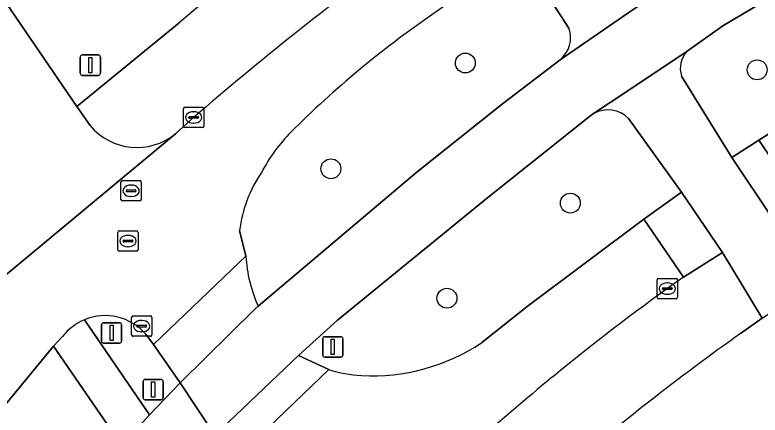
# Model space of a CAD drawing. Extents: x 155275 to 156265, y 382654 to 383635.
# Drawn here: x 155701.32 to 155737.96, y 383140.81 to 383160.47 of the extents above; entities that cross this region are included whole.
import ezdxf

# ---------------------------------------------------------------- set-up
doc = ezdxf.new("R2010")
doc.units = 0
for name, color, linetype in [('IMGEO_Berm_groen', 7, 'Continuous'), ('IMGEO_Boom', 7, 'Continuous'), ('IMGEO_Fietspad_gesloten', 7, 'Continuous'), ('IMGEO_Gemengd_bos', 7, 'Continuous'), ('IMGEO_Groenvoorziening', 7, 'Continuous'), ('IMGEO_Kolk', 7, 'Continuous'), ('IMGEO_Rijbaan_lokaal_gesloten', 7, 'Continuous'), ('IMGEO_Rioolput', 7, 'Continuous'), ('IMGEO_Verkeersbordpaal', 7, 'Continuous'), ('IMGEO_Verkeerseiland_groen', 7, 'Continuous'), ('IMGEO_Voetpad_open', 7, 'Continuous')]:
    doc.layers.add(name, color=color, linetype=linetype)

msp = doc.modelspace()

# ---------------------------------------------------------------- linework, layer by layer
at = {"layer": 'IMGEO_Berm_groen'}
for points in [[(155748.833, 383167.37), (155746.38, 383166.026), (155736.122, 383159.946), (155734.364, 383158.688)], [(155728.554, 383159.826), (155726.162, 383163.532), (155724.848, 383162.608), (155721.816, 383160.475)], [(155734.091, 383157.461), (155736.563, 383153.46), (155737.891, 383154.311), (155745.473, 383159.113)], [(155725.286, 383156.112), (155728.121, 383158.274)], [(155713.276, 383146.158), (155721.101, 383152.757), (155725.286, 383156.112)], [(155729.772, 383155.623), (155729.564, 383155.479), (155724.569, 383151.507), (155717.169, 383145.467), (155715.259, 383143.736), (155716.749, 383143.04)], [(155732.236, 383150.437), (155734.088, 383151.764), (155731.482, 383155.391)], [(155724.252, 383144.361), (155726.505, 383146.144), (155732.236, 383150.437)], [(155712.359, 383149.873), (155712.669, 383148.615)], [(155644.459, 383064.506), (155661.118, 383084.828), (155693.747, 383124.076), (155702.643, 383134.878), (155706.581, 383139.306), (155703.21, 383144.19), (155580.772, 382995.445), (155576.965, 382990.82)]]:
    msp.add_lwpolyline(points, dxfattribs=at)
for centre, radius, start, end in [((155749.774, 383119.802), 49.355, 124.5035, 134.9576), ((155727.245, 383159.355), 1.392, 309.0335, 19.7889), ((155735.26, 383157.845), 1.23, 136.7404, 198.1723), ((155730.475, 383154.385), 1.424, 44.9737, 119.5738), ((155720.377, 383149.223), 7.765, 134.86, 152.9923), ((155718.658, 383149.112), 6.345, 145.0272, 173.1115), ((155719.628, 383149.031), 6.971, 183.4188, 204.3352), ((155718.884, 383152.405), 9.671, 266.8683, 303.7143), ((155718.682, 383149.133), 6.392, 252.3969, 267.075)]:
    msp.add_arc(centre, radius, start, end, dxfattribs=at)
at = {"layer": 'IMGEO_Boom'}
for centre in [(155723.461, 383158.109), (155737.811, 383157.775), (155716.853, 383152.912), (155728.626, 383151.224), (155722.557, 383146.551)]:
    msp.add_circle(centre, 0.489, dxfattribs=at)
at = {"layer": 'IMGEO_Fietspad_gesloten'}
for points in [[(155734.364, 383158.688), (155736.122, 383159.946), (155746.38, 383166.026), (155748.833, 383167.37), (155754.161, 383169.392), (155752.458, 383171.919), (155746.768, 383169.687), (155737.33, 383164.295), (155732.625, 383161.384), (155731.183, 383160.388), (155728.121, 383158.274), (155725.286, 383156.112), (155721.101, 383152.757), (155713.276, 383146.158), (155713.119, 383146.004), (155709.446, 383142.395), (155711.139, 383139.825), (155715.259, 383143.736), (155717.169, 383145.467), (155724.569, 383151.507), (155729.564, 383155.479), (155729.772, 383155.623), (155731.403, 383156.712)], [(155602.123, 383008.412), (155669.504, 383090.181), (155696.136, 383122.234), (155702.244, 383129.715), (155705.062, 383133.055), (155708.331, 383136.749), (155709.688, 383138.266), (155711.139, 383139.825), (155709.446, 383142.395), (155707.929, 383140.815), (155706.581, 383139.306), (155702.643, 383134.878), (155693.747, 383124.076), (155661.118, 383084.828), (155644.459, 383064.506), (155599.926, 383010.505), (155576.394, 382981.806), (155578.449, 382979.563)]]:
    msp.add_lwpolyline(points, close=True, dxfattribs=at)
for points in [[(155728.709, 383165.209), (155726.633, 383168.257), (155724.151, 383166.452), (155726.162, 383163.532), (155728.554, 383159.826)], [(155728.121, 383158.274), (155731.183, 383160.388), (155732.625, 383161.384)], [(155734.364, 383158.688), (155731.403, 383156.712), (155729.772, 383155.623)], [(155731.482, 383155.391), (155734.088, 383151.764), (155736.101, 383148.795), (155738.051, 383145.568), (155740.496, 383147.177), (155738.588, 383150.457), (155736.563, 383153.46), (155734.091, 383157.461)]]:
    msp.add_lwpolyline(points, dxfattribs=at)
for centre, radius, start, end in [((155727.245, 383159.355), 1.392, 309.0335, 19.7889), ((155735.26, 383157.845), 1.23, 136.7404, 198.1723), ((155730.475, 383154.385), 1.424, 44.9737, 119.5738)]:
    msp.add_arc(centre, radius, start, end, dxfattribs=at)
at = {"layer": 'IMGEO_Gemengd_bos'}
msp.add_lwpolyline([(155738.051, 383145.568), (155736.997, 383144.819)], dxfattribs=at)
msp.add_arc((155808.387, 383044.474), 123.149, 125.42962, 130.61445, dxfattribs=at)
at = {"layer": 'IMGEO_Groenvoorziening'}
msp.add_lwpolyline([(155634.953, 383262.987), (155633.988, 383262.853), (155632.89, 383262.908), (155632.326, 383262.839), (155631.606, 383262.467), (155632.286, 383261.472), (155635.169, 383257.252), (155673.892, 383200.579), (155675.129, 383198.768), (155704.368, 383155.976), (155709.386, 383160.082)], dxfattribs=at)
msp.add_arc((155805.975, 383045.588), 149.794, 128.43988, 130.15154, dxfattribs=at)
at = {"layer": 'IMGEO_Kolk'}
for p, q in [((155709.603, 383155.01), (155709.603, 383155.862)), ((155709.678, 383155.936), (155710.53, 383155.936)), ((155710.604, 383155.862), (155710.604, 383155.01)), ((155709.862, 383155.43), (155709.862, 383155.442)), ((155710.3, 383155.393), (155709.902, 383155.393)), ((155709.905, 383155.479), (155710.303, 383155.479)), ((155710.091, 383155.716), (155710.116, 383155.716)), ((155710.346, 383155.442), (155710.346, 383155.43)), ((155710.114, 383155.156), (155710.089, 383155.156)), ((155710.53, 383154.936), (155709.678, 383154.936)), ((155732.895, 383146.595), (155732.895, 383147.447)), ((155732.97, 383147.521), (155733.822, 383147.521)), ((155733.383, 383147.301), (155733.408, 383147.301)), ((155733.896, 383147.447), (155733.896, 383146.595)), ((155733.154, 383147.015), (155733.154, 383147.027)), ((155733.592, 383146.978), (155733.194, 383146.978)), ((155733.197, 383147.064), (155733.595, 383147.064)), ((155733.638, 383147.027), (155733.638, 383147.015)), ((155733.406, 383146.741), (155733.381, 383146.741)), ((155733.822, 383146.521), (155732.97, 383146.521)), ((155707.051, 383144.751), (155707.051, 383145.603)), ((155707.126, 383145.677), (155707.978, 383145.677)), ((155708.052, 383145.603), (155708.052, 383144.751)), ((155707.31, 383145.171), (155707.31, 383145.183)), ((155707.748, 383145.134), (155707.35, 383145.134)), ((155707.353, 383145.22), (155707.751, 383145.22)), ((155707.539, 383145.457), (155707.564, 383145.457)), ((155707.794, 383145.183), (155707.794, 383145.171)), ((155707.562, 383144.897), (155707.537, 383144.897)), ((155707.978, 383144.677), (155707.126, 383144.677))]:
    msp.add_line(p, q, dxfattribs=at)
for points in [[(155709.603, 383155.01), (155709.603, 383155.862)], [(155709.678, 383155.936), (155710.53, 383155.936)], [(155710.604, 383155.862), (155710.604, 383155.01)], [(155710.53, 383154.936), (155709.678, 383154.936)], [(155732.895, 383146.595), (155732.895, 383147.447)], [(155732.97, 383147.521), (155733.822, 383147.521)], [(155733.896, 383147.447), (155733.896, 383146.595)], [(155733.822, 383146.521), (155732.97, 383146.521)], [(155707.051, 383144.751), (155707.051, 383145.603)], [(155707.126, 383145.677), (155707.978, 383145.677)], [(155708.052, 383145.603), (155708.052, 383144.751)], [(155707.978, 383144.677), (155707.126, 383144.677)]]:
    msp.add_lwpolyline(points, dxfattribs=at)
for centre, radius, start, end in [((155709.68, 383155.86), 0.0765, 91.552, 178.448), ((155709.68, 383155.86), 0.0765, 91.552, 178.448), ((155710.528, 383155.86), 0.0765, 1.552, 88.448), ((155710.528, 383155.86), 0.0765, 1.552, 88.448), ((155709.902, 383155.439), 0.0403, 85.8775, 175.7526), ((155709.899, 383155.429), 0.0366, 178.938, 274.7102), ((155710.303, 383155.436), 0.043, 264.8664, 352.4533), ((155710.307, 383155.441), 0.0386, 1.7309, 96.639), ((155709.68, 383155.012), 0.0765, 181.552, 268.448), ((155709.68, 383155.012), 0.0765, 181.552, 268.448), ((155710.528, 383155.012), 0.0765, 271.552, 358.448), ((155710.528, 383155.012), 0.0765, 271.552, 358.448), ((155732.972, 383147.445), 0.0765, 91.552, 178.448), ((155732.972, 383147.445), 0.0765, 91.552, 178.448), ((155733.82, 383147.445), 0.0765, 1.552, 88.448), ((155733.82, 383147.445), 0.0765, 1.552, 88.448), ((155733.194, 383147.024), 0.0403, 85.8775, 175.7526), ((155733.191, 383147.014), 0.0366, 178.938, 274.7102), ((155733.595, 383147.021), 0.043, 264.8664, 352.4533), ((155733.599, 383147.026), 0.0386, 1.7309, 96.639), ((155732.972, 383146.597), 0.0765, 181.552, 268.448), ((155732.972, 383146.597), 0.0765, 181.552, 268.448), ((155733.82, 383146.597), 0.0765, 271.552, 358.448), ((155733.82, 383146.597), 0.0765, 271.552, 358.448), ((155707.128, 383145.601), 0.0765, 91.552, 178.448), ((155707.128, 383145.601), 0.0765, 91.552, 178.448), ((155707.976, 383145.601), 0.0765, 1.552, 88.448), ((155707.976, 383145.601), 0.0765, 1.552, 88.448), ((155707.35, 383145.18), 0.0403, 85.8775, 175.7526), ((155707.347, 383145.17), 0.0366, 178.938, 274.7102), ((155707.751, 383145.177), 0.043, 264.8664, 352.4533), ((155707.755, 383145.182), 0.0386, 1.7309, 96.639), ((155707.128, 383144.753), 0.0765, 181.552, 268.448), ((155707.128, 383144.753), 0.0765, 181.552, 268.448), ((155707.976, 383144.753), 0.0765, 271.552, 358.448), ((155707.976, 383144.753), 0.0765, 271.552, 358.448)]:
    msp.add_arc(centre, radius, start, end, dxfattribs=at)
for centre, major_axis, ratio, start_param, end_param in [((155710.09, 383155.436), (-0.387, 0.002), 0.722429, 4.712389, 7.853982), ((155710.115, 383155.436), (-0.39, 0.002), 0.717154, 1.570796, 4.712389), ((155733.382, 383147.021), (-0.387, 0.002), 0.722429, 4.712389, 7.853982), ((155733.407, 383147.021), (-0.39, 0.002), 0.717154, 1.570796, 4.712389), ((155707.538, 383145.177), (-0.387, 0.002), 0.722429, 4.712389, 7.853982), ((155707.563, 383145.177), (-0.39, 0.002), 0.717154, 1.570796, 4.712389)]:
    msp.add_ellipse(centre, major_axis=major_axis, ratio=ratio, start_param=start_param, end_param=end_param, dxfattribs=at)
at = {"layer": 'IMGEO_Rijbaan_lokaal_gesloten'}
for points in [[(155705.009, 383155.038), (155704.368, 383155.976), (155675.129, 383198.768)], [(155745.473, 383159.113), (155737.891, 383154.311), (155739.854, 383151.435), (155742.457, 383153.092)], [(155710.104, 383155.436), (155709.264, 383154.677), (155709.21, 383154.632), (155700.058, 383147.027)], [(155700.058, 383147.027), (155709.21, 383154.632)], [(155734.196, 383147.591), (155732.236, 383150.437), (155726.505, 383146.144), (155724.252, 383144.361)], [(155707.759, 383144.777), (155708.137, 383144.27), (155712.361, 383148.319), (155712.669, 383148.615), (155712.359, 383149.873)], [(155712.669, 383148.615), (155712.361, 383148.319), (155708.137, 383144.27), (155709.446, 383142.395), (155713.119, 383146.004), (155713.276, 383146.158)], [(155703.21, 383144.19), (155703.655, 383144.671)], [(155697.712, 383142.856), (155696.967, 383141.972), (155641.768, 383074.955), (155637.979, 383070.355), (155630.017, 383060.689), (155626.23, 383056.091), (155578.114, 382997.717), (155580.772, 382995.445), (155703.21, 383144.19)], [(155716.749, 383143.04), (155712.06, 383138.533), (155712.848, 383137.382)]]:
    msp.add_lwpolyline(points, dxfattribs=at)
for points in [[(155737.891, 383154.311), (155736.563, 383153.46), (155738.588, 383150.457), (155739.854, 383151.435)], [(155734.088, 383151.764), (155732.236, 383150.437), (155734.196, 383147.591), (155736.101, 383148.795)], [(155712.06, 383138.533), (155716.749, 383143.04), (155715.259, 383143.736), (155711.139, 383139.825)]]:
    msp.add_lwpolyline(points, close=True, dxfattribs=at)
for centre, radius, start, end in [((155817.326, 383031.119), 164.169, 126.27579, 130.77736), ((155749.774, 383119.802), 49.355, 124.5035, 134.9576), ((155707.316, 383156.967), 3.007, 219.9092, 309.0505), ((155720.377, 383149.223), 7.765, 134.86, 152.9923), ((155718.658, 383149.112), 6.345, 145.0272, 173.1115), ((155719.628, 383149.031), 6.971, 183.4188, 204.3352), ((155798.105, 383057.053), 110.822, 125.21769, 129.15172), ((155705.745, 383143.041), 2.65, 112.4174, 142.0496), ((155705.751, 383143.034), 2.659, 40.9505, 112.4883), ((155718.884, 383152.405), 9.671, 266.8683, 303.7143), ((155718.682, 383149.133), 6.392, 252.3969, 267.075), ((155803.898, 383049.947), 119.99, 129.15459, 133.70495)]:
    msp.add_arc(centre, radius, start, end, dxfattribs=at)
at = {"layer": 'IMGEO_Rioolput'}
for p, q in [((155706.529, 383151.403), (155706.529, 383152.255)), ((155706.604, 383152.329), (155707.456, 383152.329)), ((155707.017, 383152.109), (155707.042, 383152.109)), ((155707.53, 383152.255), (155707.53, 383151.403)), ((155706.788, 383151.823), (155706.788, 383151.835)), ((155707.226, 383151.786), (155706.828, 383151.786)), ((155706.831, 383151.872), (155707.229, 383151.872)), ((155707.272, 383151.835), (155707.272, 383151.823)), ((155707.04, 383151.549), (155707.015, 383151.549)), ((155707.456, 383151.329), (155706.604, 383151.329)), ((155706.372, 383148.935), (155706.372, 383149.787)), ((155706.447, 383149.861), (155707.299, 383149.861)), ((155706.86, 383149.641), (155706.885, 383149.641)), ((155707.373, 383149.787), (155707.373, 383148.935)), ((155706.631, 383149.355), (155706.631, 383149.367)), ((155707.069, 383149.318), (155706.671, 383149.318)), ((155706.674, 383149.404), (155707.072, 383149.404)), ((155707.115, 383149.367), (155707.115, 383149.355)), ((155707.299, 383148.861), (155706.447, 383148.861)), ((155706.883, 383149.081), (155706.858, 383149.081))]:
    msp.add_line(p, q, dxfattribs=at)
for points in [[(155706.529, 383151.403), (155706.529, 383152.255)], [(155706.604, 383152.329), (155707.456, 383152.329)], [(155707.53, 383152.255), (155707.53, 383151.403)], [(155707.456, 383151.329), (155706.604, 383151.329)], [(155706.372, 383148.935), (155706.372, 383149.787)], [(155706.447, 383149.861), (155707.299, 383149.861)], [(155707.373, 383149.787), (155707.373, 383148.935)], [(155707.299, 383148.861), (155706.447, 383148.861)]]:
    msp.add_lwpolyline(points, dxfattribs=at)
for centre, radius, start, end in [((155706.606, 383152.253), 0.0765, 91.552, 178.448), ((155706.606, 383152.253), 0.0765, 91.552, 178.448), ((155707.454, 383152.253), 0.0765, 1.552, 88.448), ((155707.454, 383152.253), 0.0765, 1.552, 88.448), ((155706.828, 383151.832), 0.0403, 85.8775, 175.7526), ((155706.825, 383151.822), 0.0366, 178.938, 274.7102), ((155707.229, 383151.829), 0.043, 264.8664, 352.4533), ((155707.233, 383151.834), 0.0386, 1.7309, 96.639), ((155706.606, 383151.405), 0.0765, 181.552, 268.448), ((155706.606, 383151.405), 0.0765, 181.552, 268.448), ((155707.454, 383151.405), 0.0765, 271.552, 358.448), ((155707.454, 383151.405), 0.0765, 271.552, 358.448), ((155706.449, 383149.785), 0.0765, 91.552, 178.448), ((155706.449, 383149.785), 0.0765, 91.552, 178.448), ((155707.297, 383149.785), 0.0765, 1.552, 88.448), ((155707.297, 383149.785), 0.0765, 1.552, 88.448), ((155706.671, 383149.364), 0.0403, 85.8775, 175.7526), ((155706.668, 383149.354), 0.0366, 178.938, 274.7102), ((155707.072, 383149.361), 0.043, 264.8664, 352.4533), ((155707.076, 383149.366), 0.0386, 1.7309, 96.639), ((155706.449, 383148.937), 0.0765, 181.552, 268.448), ((155706.449, 383148.937), 0.0765, 181.552, 268.448), ((155707.297, 383148.937), 0.0765, 271.552, 358.448), ((155707.297, 383148.937), 0.0765, 271.552, 358.448)]:
    msp.add_arc(centre, radius, start, end, dxfattribs=at)
for centre, major_axis, ratio, start_param, end_param in [((155707.016, 383151.829), (-0.387, 0.002), 0.722429, 4.712389, 7.853982), ((155707.041, 383151.829), (-0.39, 0.002), 0.717154, 1.570796, 4.712389), ((155706.859, 383149.361), (-0.387, 0.002), 0.722429, 4.712389, 7.853982), ((155706.884, 383149.361), (-0.39, 0.002), 0.717154, 1.570796, 4.712389)]:
    msp.add_ellipse(centre, major_axis=major_axis, ratio=ratio, start_param=start_param, end_param=end_param, dxfattribs=at)
at = {"layer": 'IMGEO_Verkeersbordpaal'}
for p, q in [((155704.529, 383157.605), (155704.529, 383158.405)), ((155704.529, 383158.405), (155704.529, 383157.605)), ((155704.629, 383158.505), (155705.419, 383158.505)), ((155705.419, 383158.505), (155704.629, 383158.505)), ((155705.519, 383158.405), (155705.519, 383157.605)), ((155705.519, 383157.605), (155705.519, 383158.405)), ((155705.419, 383157.505), (155704.629, 383157.505)), ((155704.629, 383157.505), (155705.419, 383157.505)), ((155705.572, 383144.443), (155705.572, 383145.243)), ((155705.572, 383145.243), (155705.572, 383144.443)), ((155705.672, 383145.343), (155706.462, 383145.343)), ((155706.462, 383145.343), (155705.672, 383145.343)), ((155706.562, 383145.243), (155706.562, 383144.443)), ((155706.562, 383144.443), (155706.562, 383145.243)), ((155716.451, 383143.759), (155716.451, 383144.559)), ((155716.451, 383144.559), (155716.451, 383143.759)), ((155716.551, 383144.659), (155717.341, 383144.659)), ((155717.341, 383144.659), (155716.551, 383144.659)), ((155717.441, 383144.559), (155717.441, 383143.759)), ((155717.441, 383143.759), (155717.441, 383144.559)), ((155706.462, 383144.343), (155705.672, 383144.343)), ((155705.672, 383144.343), (155706.462, 383144.343)), ((155717.341, 383143.659), (155716.551, 383143.659)), ((155716.551, 383143.659), (155717.341, 383143.659)), ((155707.718, 383142.557), (155708.508, 383142.557)), ((155708.508, 383142.557), (155707.718, 383142.557)), ((155707.618, 383141.657), (155707.618, 383142.457)), ((155707.618, 383142.457), (155707.618, 383141.657)), ((155708.608, 383142.457), (155708.608, 383141.657)), ((155708.608, 383141.657), (155708.608, 383142.457)), ((155708.508, 383141.557), (155707.718, 383141.557)), ((155707.718, 383141.557), (155708.508, 383141.557))]:
    msp.add_line(p, q, dxfattribs=at)
for points in [[(155704.949, 383158.38), (155705.099, 383158.38), (155705.099, 383157.63), (155704.949, 383157.63), (155704.949, 383158.38)], [(155705.992, 383145.218), (155706.142, 383145.218), (155706.142, 383144.468), (155705.992, 383144.468), (155705.992, 383145.218)], [(155716.871, 383144.534), (155717.021, 383144.534), (155717.021, 383143.784), (155716.871, 383143.784), (155716.871, 383144.534)], [(155708.038, 383142.432), (155708.188, 383142.432), (155708.188, 383141.682), (155708.038, 383141.682), (155708.038, 383142.432)]]:
    msp.add_lwpolyline(points, dxfattribs=at)
for centre, start, end in [((155704.629, 383158.405), 90, 180), ((155704.629, 383158.405), 90, 180), ((155705.419, 383158.405), 0, 90), ((155705.419, 383158.405), 360, 90), ((155704.629, 383157.605), 180, 270), ((155704.629, 383157.605), 180, 270), ((155705.419, 383157.605), 270, 0), ((155705.419, 383157.605), 270, 0), ((155705.672, 383145.243), 90, 180), ((155705.672, 383145.243), 90, 180), ((155706.462, 383145.243), 0, 90), ((155706.462, 383145.243), 360, 90), ((155705.672, 383144.443), 180, 270), ((155705.672, 383144.443), 180, 270), ((155706.462, 383144.443), 270, 0), ((155706.462, 383144.443), 270, 0), ((155716.551, 383144.559), 90, 180), ((155716.551, 383144.559), 90, 180), ((155717.341, 383144.559), 0, 90), ((155717.341, 383144.559), 360, 90), ((155716.551, 383143.759), 180, 270), ((155716.551, 383143.759), 180, 270), ((155717.341, 383143.759), 270, 0), ((155717.341, 383143.759), 270, 0), ((155707.718, 383142.457), 90, 180), ((155707.718, 383142.457), 90, 180), ((155708.508, 383142.457), 0, 90), ((155708.508, 383142.457), 360, 90), ((155707.718, 383141.657), 180, 270), ((155707.718, 383141.657), 180, 270), ((155708.508, 383141.657), 270, 0), ((155708.508, 383141.657), 270, 0)]:
    msp.add_arc(centre, 0.1, start, end, dxfattribs=at)
at = {"layer": 'IMGEO_Verkeerseiland_groen'}
for points in [[(155704.734, 383145.491), (155707.929, 383140.815), (155709.446, 383142.395), (155708.137, 383144.27)], [(155708.137, 383144.27), (155707.759, 383144.777)]]:
    msp.add_lwpolyline(points, dxfattribs=at)
msp.add_arc((155705.751, 383143.034), 2.659, 40.9505, 112.4883, dxfattribs=at)
at = {"layer": 'IMGEO_Voetpad_open'}
for points in [[(155709.386, 383160.082), (155704.368, 383155.976), (155705.009, 383155.038)], [(155709.21, 383154.632), (155709.264, 383154.677), (155710.104, 383155.436)], [(155736.997, 383144.819), (155738.051, 383145.568), (155736.101, 383148.795), (155734.196, 383147.591)], [(155703.655, 383144.671), (155703.21, 383144.19), (155706.581, 383139.306), (155707.929, 383140.815), (155704.734, 383145.491)]]:
    msp.add_lwpolyline(points, dxfattribs=at)
for centre, radius, start, end in [((155817.326, 383031.119), 164.169, 126.27579, 130.77736), ((155805.975, 383045.588), 149.794, 128.43988, 130.15154), ((155707.316, 383156.967), 3.007, 219.9092, 309.0505), ((155798.105, 383057.053), 110.822, 125.21769, 129.15172), ((155705.745, 383143.041), 2.65, 112.4174, 142.0496), ((155808.387, 383044.474), 123.149, 125.42962, 130.61445), ((155803.898, 383049.947), 119.99, 129.15459, 133.70495)]:
    msp.add_arc(centre, radius, start, end, dxfattribs=at)

doc.saveas('drawing.dxf')
